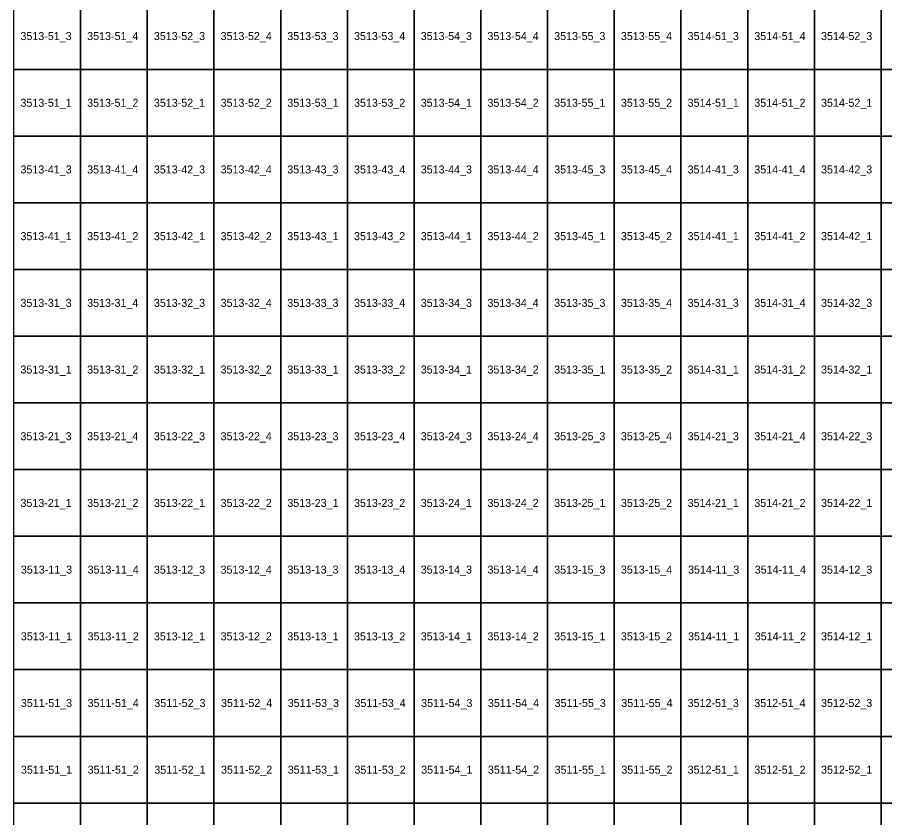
# Model space of a CAD drawing. Extents: x 312500 to 765000, y 172500 to 440000.
# Drawn here: x 700132 to 732632, y 219452 to 249452 of the extents above; entities that cross this region are included whole.
import ezdxf

# ---------------------------------------------------------------- set-up
doc = ezdxf.new("R2010")
doc.units = 0
doc.layers.add('Topo5_ramis_TKS2025', color=7, linetype='Continuous')
doc.layers.add('Topo5_ramis_TKS2025_Nr', color=7, linetype='Continuous')

msp = doc.modelspace()

# ---------------------------------------------------------------- linework, layer by layer
at = {"layer": 'Topo5_ramis_TKS2025'}
for points in [[(700000, 247500), (700000, 250000), (702500, 250000), (702500, 247500), (700000, 247500)], [(702500, 247500), (702500, 250000), (705000, 250000), (705000, 247500), (702500, 247500)], [(705000, 247500), (705000, 250000), (707500, 250000), (707500, 247500), (705000, 247500)], [(707500, 247500), (707500, 250000), (710000, 250000), (710000, 247500), (707500, 247500)], [(710000, 247500), (710000, 250000), (712500, 250000), (712500, 247500), (710000, 247500)], [(712500, 247500), (712500, 250000), (715000, 250000), (715000, 247500), (712500, 247500)], [(715000, 247500), (715000, 250000), (717500, 250000), (717500, 247500), (715000, 247500)], [(717500, 247500), (717500, 250000), (720000, 250000), (720000, 247500), (717500, 247500)], [(720000, 247500), (720000, 250000), (722500, 250000), (722500, 247500), (720000, 247500)], [(722500, 247500), (722500, 250000), (725000, 250000), (725000, 247500), (722500, 247500)], [(725000, 247500), (725000, 250000), (727500, 250000), (727500, 247500), (725000, 247500)], [(727500, 247500), (727500, 250000), (730000, 250000), (730000, 247500), (727500, 247500)], [(730000, 247500), (730000, 250000), (732500, 250000), (732500, 247500), (730000, 247500)], [(732500, 247500), (732500, 250000), (735000, 250000), (735000, 247500), (732500, 247500)], [(700000, 245000), (700000, 247500), (702500, 247500), (702500, 245000), (700000, 245000)], [(702500, 245000), (702500, 247500), (705000, 247500), (705000, 245000), (702500, 245000)], [(705000, 245000), (705000, 247500), (707500, 247500), (707500, 245000), (705000, 245000)], [(707500, 245000), (707500, 247500), (710000, 247500), (710000, 245000), (707500, 245000)], [(710000, 245000), (710000, 247500), (712500, 247500), (712500, 245000), (710000, 245000)], [(712500, 245000), (712500, 247500), (715000, 247500), (715000, 245000), (712500, 245000)], [(715000, 245000), (715000, 247500), (717500, 247500), (717500, 245000), (715000, 245000)], [(717500, 245000), (717500, 247500), (720000, 247500), (720000, 245000), (717500, 245000)], [(720000, 245000), (720000, 247500), (722500, 247500), (722500, 245000), (720000, 245000)], [(722500, 245000), (722500, 247500), (725000, 247500), (725000, 245000), (722500, 245000)], [(725000, 245000), (725000, 247500), (727500, 247500), (727500, 245000), (725000, 245000)], [(727500, 245000), (727500, 247500), (730000, 247500), (730000, 245000), (727500, 245000)], [(730000, 245000), (730000, 247500), (732500, 247500), (732500, 245000), (730000, 245000)], [(732500, 245000), (732500, 247500), (735000, 247500), (735000, 245000), (732500, 245000)], [(700000, 242500), (700000, 245000), (702500, 245000), (702500, 242500), (700000, 242500)], [(702500, 242500), (702500, 245000), (705000, 245000), (705000, 242500), (702500, 242500)], [(705000, 242500), (705000, 245000), (707500, 245000), (707500, 242500), (705000, 242500)], [(707500, 242500), (707500, 245000), (710000, 245000), (710000, 242500), (707500, 242500)], [(710000, 242500), (710000, 245000), (712500, 245000), (712500, 242500), (710000, 242500)], [(712500, 242500), (712500, 245000), (715000, 245000), (715000, 242500), (712500, 242500)], [(715000, 242500), (715000, 245000), (717500, 245000), (717500, 242500), (715000, 242500)], [(717500, 242500), (717500, 245000), (720000, 245000), (720000, 242500), (717500, 242500)], [(720000, 242500), (720000, 245000), (722500, 245000), (722500, 242500), (720000, 242500)], [(722500, 242500), (722500, 245000), (725000, 245000), (725000, 242500), (722500, 242500)], [(725000, 242500), (725000, 245000), (727500, 245000), (727500, 242500), (725000, 242500)], [(727500, 242500), (727500, 245000), (730000, 245000), (730000, 242500), (727500, 242500)], [(730000, 242500), (730000, 245000), (732500, 245000), (732500, 242500), (730000, 242500)], [(732500, 242500), (732500, 245000), (735000, 245000), (735000, 242500), (732500, 242500)], [(700000, 240000), (700000, 242500), (702500, 242500), (702500, 240000), (700000, 240000)], [(702500, 240000), (702500, 242500), (705000, 242500), (705000, 240000), (702500, 240000)], [(705000, 240000), (705000, 242500), (707500, 242500), (707500, 240000), (705000, 240000)], [(707500, 240000), (707500, 242500), (710000, 242500), (710000, 240000), (707500, 240000)], [(710000, 240000), (710000, 242500), (712500, 242500), (712500, 240000), (710000, 240000)], [(712500, 240000), (712500, 242500), (715000, 242500), (715000, 240000), (712500, 240000)], [(715000, 240000), (715000, 242500), (717500, 242500), (717500, 240000), (715000, 240000)], [(717500, 240000), (717500, 242500), (720000, 242500), (720000, 240000), (717500, 240000)], [(720000, 240000), (720000, 242500), (722500, 242500), (722500, 240000), (720000, 240000)], [(722500, 240000), (722500, 242500), (725000, 242500), (725000, 240000), (722500, 240000)], [(725000, 240000), (725000, 242500), (727500, 242500), (727500, 240000), (725000, 240000)], [(727500, 240000), (727500, 242500), (730000, 242500), (730000, 240000), (727500, 240000)], [(730000, 240000), (730000, 242500), (732500, 242500), (732500, 240000), (730000, 240000)], [(732500, 240000), (732500, 242500), (735000, 242500), (735000, 240000), (732500, 240000)], [(700000, 237500), (700000, 240000), (702500, 240000), (702500, 237500), (700000, 237500)], [(702500, 237500), (702500, 240000), (705000, 240000), (705000, 237500), (702500, 237500)], [(705000, 237500), (705000, 240000), (707500, 240000), (707500, 237500), (705000, 237500)], [(707500, 237500), (707500, 240000), (710000, 240000), (710000, 237500), (707500, 237500)], [(710000, 237500), (710000, 240000), (712500, 240000), (712500, 237500), (710000, 237500)], [(712500, 237500), (712500, 240000), (715000, 240000), (715000, 237500), (712500, 237500)], [(715000, 237500), (715000, 240000), (717500, 240000), (717500, 237500), (715000, 237500)], [(717500, 237500), (717500, 240000), (720000, 240000), (720000, 237500), (717500, 237500)], [(720000, 237500), (720000, 240000), (722500, 240000), (722500, 237500), (720000, 237500)], [(722500, 237500), (722500, 240000), (725000, 240000), (725000, 237500), (722500, 237500)], [(725000, 237500), (725000, 240000), (727500, 240000), (727500, 237500), (725000, 237500)], [(727500, 237500), (727500, 240000), (730000, 240000), (730000, 237500), (727500, 237500)], [(730000, 237500), (730000, 240000), (732500, 240000), (732500, 237500), (730000, 237500)], [(732500, 237500), (732500, 240000), (735000, 240000), (735000, 237500), (732500, 237500)], [(700000, 235000), (700000, 237500), (702500, 237500), (702500, 235000), (700000, 235000)], [(702500, 235000), (702500, 237500), (705000, 237500), (705000, 235000), (702500, 235000)], [(705000, 235000), (705000, 237500), (707500, 237500), (707500, 235000), (705000, 235000)], [(707500, 235000), (707500, 237500), (710000, 237500), (710000, 235000), (707500, 235000)], [(710000, 235000), (710000, 237500), (712500, 237500), (712500, 235000), (710000, 235000)], [(712500, 235000), (712500, 237500), (715000, 237500), (715000, 235000), (712500, 235000)], [(715000, 235000), (715000, 237500), (717500, 237500), (717500, 235000), (715000, 235000)], [(717500, 235000), (717500, 237500), (720000, 237500), (720000, 235000), (717500, 235000)], [(720000, 235000), (720000, 237500), (722500, 237500), (722500, 235000), (720000, 235000)], [(722500, 235000), (722500, 237500), (725000, 237500), (725000, 235000), (722500, 235000)], [(725000, 235000), (725000, 237500), (727500, 237500), (727500, 235000), (725000, 235000)], [(727500, 235000), (727500, 237500), (730000, 237500), (730000, 235000), (727500, 235000)], [(730000, 235000), (730000, 237500), (732500, 237500), (732500, 235000), (730000, 235000)], [(732500, 235000), (732500, 237500), (735000, 237500), (735000, 235000), (732500, 235000)], [(700000, 232500), (700000, 235000), (702500, 235000), (702500, 232500), (700000, 232500)], [(702500, 232500), (702500, 235000), (705000, 235000), (705000, 232500), (702500, 232500)], [(705000, 232500), (705000, 235000), (707500, 235000), (707500, 232500), (705000, 232500)], [(707500, 232500), (707500, 235000), (710000, 235000), (710000, 232500), (707500, 232500)], [(710000, 232500), (710000, 235000), (712500, 235000), (712500, 232500), (710000, 232500)], [(712500, 232500), (712500, 235000), (715000, 235000), (715000, 232500), (712500, 232500)], [(715000, 232500), (715000, 235000), (717500, 235000), (717500, 232500), (715000, 232500)], [(717500, 232500), (717500, 235000), (720000, 235000), (720000, 232500), (717500, 232500)], [(720000, 232500), (720000, 235000), (722500, 235000), (722500, 232500), (720000, 232500)], [(722500, 232500), (722500, 235000), (725000, 235000), (725000, 232500), (722500, 232500)], [(725000, 232500), (725000, 235000), (727500, 235000), (727500, 232500), (725000, 232500)], [(727500, 232500), (727500, 235000), (730000, 235000), (730000, 232500), (727500, 232500)], [(730000, 232500), (730000, 235000), (732500, 235000), (732500, 232500), (730000, 232500)], [(732500, 232500), (732500, 235000), (735000, 235000), (735000, 232500), (732500, 232500)], [(700000, 230000), (700000, 232500), (702500, 232500), (702500, 230000), (700000, 230000)], [(702500, 230000), (702500, 232500), (705000, 232500), (705000, 230000), (702500, 230000)], [(705000, 230000), (705000, 232500), (707500, 232500), (707500, 230000), (705000, 230000)], [(707500, 230000), (707500, 232500), (710000, 232500), (710000, 230000), (707500, 230000)], [(710000, 230000), (710000, 232500), (712500, 232500), (712500, 230000), (710000, 230000)], [(712500, 230000), (712500, 232500), (715000, 232500), (715000, 230000), (712500, 230000)], [(715000, 230000), (715000, 232500), (717500, 232500), (717500, 230000), (715000, 230000)], [(717500, 230000), (717500, 232500), (720000, 232500), (720000, 230000), (717500, 230000)], [(720000, 230000), (720000, 232500), (722500, 232500), (722500, 230000), (720000, 230000)], [(722500, 230000), (722500, 232500), (725000, 232500), (725000, 230000), (722500, 230000)], [(725000, 230000), (725000, 232500), (727500, 232500), (727500, 230000), (725000, 230000)], [(727500, 230000), (727500, 232500), (730000, 232500), (730000, 230000), (727500, 230000)], [(730000, 230000), (730000, 232500), (732500, 232500), (732500, 230000), (730000, 230000)], [(732500, 230000), (732500, 232500), (735000, 232500), (735000, 230000), (732500, 230000)], [(700000, 227500), (700000, 230000), (702500, 230000), (702500, 227500), (700000, 227500)], [(702500, 227500), (702500, 230000), (705000, 230000), (705000, 227500), (702500, 227500)], [(705000, 227500), (705000, 230000), (707500, 230000), (707500, 227500), (705000, 227500)], [(707500, 227500), (707500, 230000), (710000, 230000), (710000, 227500), (707500, 227500)], [(710000, 227500), (710000, 230000), (712500, 230000), (712500, 227500), (710000, 227500)], [(712500, 227500), (712500, 230000), (715000, 230000), (715000, 227500), (712500, 227500)], [(715000, 227500), (715000, 230000), (717500, 230000), (717500, 227500), (715000, 227500)], [(717500, 227500), (717500, 230000), (720000, 230000), (720000, 227500), (717500, 227500)], [(720000, 227500), (720000, 230000), (722500, 230000), (722500, 227500), (720000, 227500)], [(722500, 227500), (722500, 230000), (725000, 230000), (725000, 227500), (722500, 227500)], [(725000, 227500), (725000, 230000), (727500, 230000), (727500, 227500), (725000, 227500)], [(727500, 227500), (727500, 230000), (730000, 230000), (730000, 227500), (727500, 227500)], [(730000, 227500), (730000, 230000), (732500, 230000), (732500, 227500), (730000, 227500)], [(732500, 227500), (732500, 230000), (735000, 230000), (735000, 227500), (732500, 227500)], [(700000, 225000), (700000, 227500), (702500, 227500), (702500, 225000), (700000, 225000)], [(702500, 225000), (702500, 227500), (705000, 227500), (705000, 225000), (702500, 225000)], [(705000, 225000), (705000, 227500), (707500, 227500), (707500, 225000), (705000, 225000)], [(707500, 225000), (707500, 227500), (710000, 227500), (710000, 225000), (707500, 225000)], [(710000, 225000), (710000, 227500), (712500, 227500), (712500, 225000), (710000, 225000)], [(712500, 225000), (712500, 227500), (715000, 227500), (715000, 225000), (712500, 225000)], [(715000, 225000), (715000, 227500), (717500, 227500), (717500, 225000), (715000, 225000)], [(717500, 225000), (717500, 227500), (720000, 227500), (720000, 225000), (717500, 225000)], [(720000, 225000), (720000, 227500), (722500, 227500), (722500, 225000), (720000, 225000)], [(722500, 225000), (722500, 227500), (725000, 227500), (725000, 225000), (722500, 225000)], [(725000, 225000), (725000, 227500), (727500, 227500), (727500, 225000), (725000, 225000)], [(727500, 225000), (727500, 227500), (730000, 227500), (730000, 225000), (727500, 225000)], [(730000, 225000), (730000, 227500), (732500, 227500), (732500, 225000), (730000, 225000)], [(732500, 225000), (732500, 227500), (735000, 227500), (735000, 225000), (732500, 225000)], [(700000, 222500), (700000, 225000), (702500, 225000), (702500, 222500), (700000, 222500)], [(702500, 222500), (702500, 225000), (705000, 225000), (705000, 222500), (702500, 222500)], [(705000, 222500), (705000, 225000), (707500, 225000), (707500, 222500), (705000, 222500)], [(707500, 222500), (707500, 225000), (710000, 225000), (710000, 222500), (707500, 222500)], [(710000, 222500), (710000, 225000), (712500, 225000), (712500, 222500), (710000, 222500)], [(712500, 222500), (712500, 225000), (715000, 225000), (715000, 222500), (712500, 222500)], [(715000, 222500), (715000, 225000), (717500, 225000), (717500, 222500), (715000, 222500)], [(717500, 222500), (717500, 225000), (720000, 225000), (720000, 222500), (717500, 222500)], [(720000, 222500), (720000, 225000), (722500, 225000), (722500, 222500), (720000, 222500)], [(722500, 222500), (722500, 225000), (725000, 225000), (725000, 222500), (722500, 222500)], [(725000, 222500), (725000, 225000), (727500, 225000), (727500, 222500), (725000, 222500)], [(727500, 222500), (727500, 225000), (730000, 225000), (730000, 222500), (727500, 222500)], [(730000, 222500), (730000, 225000), (732500, 225000), (732500, 222500), (730000, 222500)], [(732500, 222500), (732500, 225000), (735000, 225000), (735000, 222500), (732500, 222500)], [(700000, 220000), (700000, 222500), (702500, 222500), (702500, 220000), (700000, 220000)], [(702500, 220000), (702500, 222500), (705000, 222500), (705000, 220000), (702500, 220000)], [(705000, 220000), (705000, 222500), (707500, 222500), (707500, 220000), (705000, 220000)], [(707500, 220000), (707500, 222500), (710000, 222500), (710000, 220000), (707500, 220000)], [(710000, 220000), (710000, 222500), (712500, 222500), (712500, 220000), (710000, 220000)], [(712500, 220000), (712500, 222500), (715000, 222500), (715000, 220000), (712500, 220000)], [(715000, 220000), (715000, 222500), (717500, 222500), (717500, 220000), (715000, 220000)], [(717500, 220000), (717500, 222500), (720000, 222500), (720000, 220000), (717500, 220000)], [(720000, 220000), (720000, 222500), (722500, 222500), (722500, 220000), (720000, 220000)], [(722500, 220000), (722500, 222500), (725000, 222500), (725000, 220000), (722500, 220000)], [(725000, 220000), (725000, 222500), (727500, 222500), (727500, 220000), (725000, 220000)], [(727500, 220000), (727500, 222500), (730000, 222500), (730000, 220000), (727500, 220000)], [(730000, 220000), (730000, 222500), (732500, 222500), (732500, 220000), (730000, 220000)], [(732500, 220000), (732500, 222500), (735000, 222500), (735000, 220000), (732500, 220000)], [(700000, 217500), (700000, 220000), (702500, 220000), (702500, 217500), (700000, 217500)], [(702500, 217500), (702500, 220000), (705000, 220000), (705000, 217500), (702500, 217500)], [(705000, 217500), (705000, 220000), (707500, 220000), (707500, 217500), (705000, 217500)], [(707500, 217500), (707500, 220000), (710000, 220000), (710000, 217500), (707500, 217500)], [(710000, 217500), (710000, 220000), (712500, 220000), (712500, 217500), (710000, 217500)], [(712500, 217500), (712500, 220000), (715000, 220000), (715000, 217500), (712500, 217500)], [(715000, 217500), (715000, 220000), (717500, 220000), (717500, 217500), (715000, 217500)], [(717500, 217500), (717500, 220000), (720000, 220000), (720000, 217500), (717500, 217500)], [(720000, 217500), (720000, 220000), (722500, 220000), (722500, 217500), (720000, 217500)], [(722500, 217500), (722500, 220000), (725000, 220000), (725000, 217500), (722500, 217500)], [(725000, 217500), (725000, 220000), (727500, 220000), (727500, 217500), (725000, 217500)], [(727500, 217500), (727500, 220000), (730000, 220000), (730000, 217500), (727500, 217500)], [(730000, 217500), (730000, 220000), (732500, 220000), (732500, 217500), (730000, 217500)], [(732500, 217500), (732500, 220000), (735000, 220000), (735000, 217500), (732500, 217500)]]:
    msp.add_lwpolyline(points, dxfattribs=at)

# ---------------------------------------------------------------- texts
at = {"layer": 'Topo5_ramis_TKS2025_Nr'}
for s, p in [('3513-51_3', (700248, 248600)), ('3513-51_4', (702748, 248600)), ('3513-52_3', (705248, 248600)), ('3513-52_4', (707748, 248600)), ('3513-53_3', (710248, 248600)), ('3513-53_4', (712748, 248600)), ('3513-54_3', (715248, 248600)), ('3513-54_4', (717748, 248600)), ('3513-55_3', (720248, 248600)), ('3513-55_4', (722748, 248600)), ('3514-51_3', (725248, 248600)), ('3514-51_4', (727748, 248600)), ('3514-52_3', (730248, 248600)), ('3513-51_1', (700248, 246100)), ('3513-51_2', (702748, 246100)), ('3513-52_1', (705248, 246100)), ('3513-52_2', (707748, 246100)), ('3513-53_1', (710248, 246100)), ('3513-53_2', (712748, 246100)), ('3513-54_1', (715248, 246100)), ('3513-54_2', (717748, 246100)), ('3513-55_1', (720248, 246100)), ('3513-55_2', (722748, 246100)), ('3514-51_1', (725248, 246100)), ('3514-51_2', (727748, 246100)), ('3514-52_1', (730248, 246100)), ('3513-41_3', (700248, 243600)), ('3513-41_4', (702748, 243600)), ('3513-42_3', (705248, 243600)), ('3513-42_4', (707748, 243600)), ('3513-43_3', (710248, 243600)), ('3513-43_4', (712748, 243600)), ('3513-44_3', (715248, 243600)), ('3513-44_4', (717748, 243600)), ('3513-45_3', (720248, 243600)), ('3513-45_4', (722748, 243600)), ('3514-41_3', (725248, 243600)), ('3514-41_4', (727748, 243600)), ('3514-42_3', (730248, 243600)), ('3513-41_1', (700248, 241100)), ('3513-41_2', (702748, 241100)), ('3513-42_1', (705248, 241100)), ('3513-42_2', (707748, 241100)), ('3513-43_1', (710248, 241100)), ('3513-43_2', (712748, 241100)), ('3513-44_1', (715248, 241100)), ('3513-44_2', (717748, 241100)), ('3513-45_1', (720248, 241100)), ('3513-45_2', (722748, 241100)), ('3514-41_1', (725248, 241100)), ('3514-41_2', (727748, 241100)), ('3514-42_1', (730248, 241100)), ('3513-31_3', (700248, 238600)), ('3513-31_4', (702748, 238600)), ('3513-32_3', (705248, 238600)), ('3513-32_4', (707748, 238600)), ('3513-33_3', (710248, 238600)), ('3513-33_4', (712748, 238600)), ('3513-34_3', (715248, 238600)), ('3513-34_4', (717748, 238600)), ('3513-35_3', (720248, 238600)), ('3513-35_4', (722748, 238600)), ('3514-31_3', (725248, 238600)), ('3514-31_4', (727748, 238600)), ('3514-32_3', (730248, 238600)), ('3513-31_1', (700248, 236100)), ('3513-31_2', (702748, 236100)), ('3513-32_1', (705248, 236100)), ('3513-32_2', (707748, 236100)), ('3513-33_1', (710248, 236100)), ('3513-33_2', (712748, 236100)), ('3513-34_1', (715248, 236100)), ('3513-34_2', (717748, 236100)), ('3513-35_1', (720248, 236100)), ('3513-35_2', (722748, 236100)), ('3514-31_1', (725248, 236100)), ('3514-31_2', (727748, 236100)), ('3514-32_1', (730248, 236100)), ('3513-21_3', (700248, 233600)), ('3513-21_4', (702748, 233600)), ('3513-22_3', (705248, 233600)), ('3513-22_4', (707748, 233600)), ('3513-23_3', (710248, 233600)), ('3513-23_4', (712748, 233600)), ('3513-24_3', (715248, 233600)), ('3513-24_4', (717748, 233600)), ('3513-25_3', (720248, 233600)), ('3513-25_4', (722748, 233600)), ('3514-21_3', (725248, 233600)), ('3514-21_4', (727748, 233600)), ('3514-22_3', (730248, 233600)), ('3513-21_1', (700248, 231100)), ('3513-21_2', (702748, 231100)), ('3513-22_1', (705248, 231100)), ('3513-22_2', (707748, 231100)), ('3513-23_1', (710248, 231100)), ('3513-23_2', (712748, 231100)), ('3513-24_1', (715248, 231100)), ('3513-24_2', (717748, 231100)), ('3513-25_1', (720248, 231100)), ('3513-25_2', (722748, 231100)), ('3514-21_1', (725248, 231100)), ('3514-21_2', (727748, 231100)), ('3514-22_1', (730248, 231100)), ('3513-11_3', (700264, 228600)), ('3513-11_4', (702764, 228600)), ('3513-12_3', (705248, 228600)), ('3513-12_4', (707748, 228600)), ('3513-13_3', (710248, 228600)), ('3513-13_4', (712748, 228600)), ('3513-14_3', (715248, 228600)), ('3513-14_4', (717748, 228600)), ('3513-15_3', (720248, 228600)), ('3513-15_4', (722748, 228600)), ('3514-11_3', (725264, 228600)), ('3514-11_4', (727764, 228600)), ('3514-12_3', (730248, 228600)), ('3513-11_1', (700264, 226100)), ('3513-11_2', (702764, 226100)), ('3513-12_1', (705248, 226100)), ('3513-12_2', (707748, 226100)), ('3513-13_1', (710248, 226100)), ('3513-13_2', (712748, 226100)), ('3513-14_1', (715248, 226100)), ('3513-14_2', (717748, 226100)), ('3513-15_1', (720248, 226100)), ('3513-15_2', (722748, 226100)), ('3514-11_1', (725264, 226100)), ('3514-11_2', (727764, 226100)), ('3514-12_1', (730248, 226100)), ('3511-51_3', (700264, 223600)), ('3511-51_4', (702764, 223600)), ('3511-52_3', (705264, 223600)), ('3511-52_4', (707764, 223600)), ('3511-53_3', (710264, 223600)), ('3511-53_4', (712764, 223600)), ('3511-54_3', (715264, 223600)), ('3511-54_4', (717764, 223600)), ('3511-55_3', (720264, 223600)), ('3511-55_4', (722764, 223600)), ('3512-51_3', (725248, 223600)), ('3512-51_4', (727748, 223600)), ('3512-52_3', (730248, 223600)), ('3511-51_1', (700264, 221100)), ('3511-51_2', (702764, 221100)), ('3511-52_1', (705264, 221100)), ('3511-52_2', (707764, 221100)), ('3511-53_1', (710264, 221100)), ('3511-53_2', (712764, 221100)), ('3511-54_1', (715264, 221100)), ('3511-54_2', (717764, 221100)), ('3511-55_1', (720264, 221100)), ('3511-55_2', (722764, 221100)), ('3512-51_1', (725248, 221100)), ('3512-51_2', (727748, 221100)), ('3512-52_1', (730248, 221100))]:
    msp.add_text(s, height=300, dxfattribs=at).set_placement(p)

doc.saveas('drawing.dxf')
